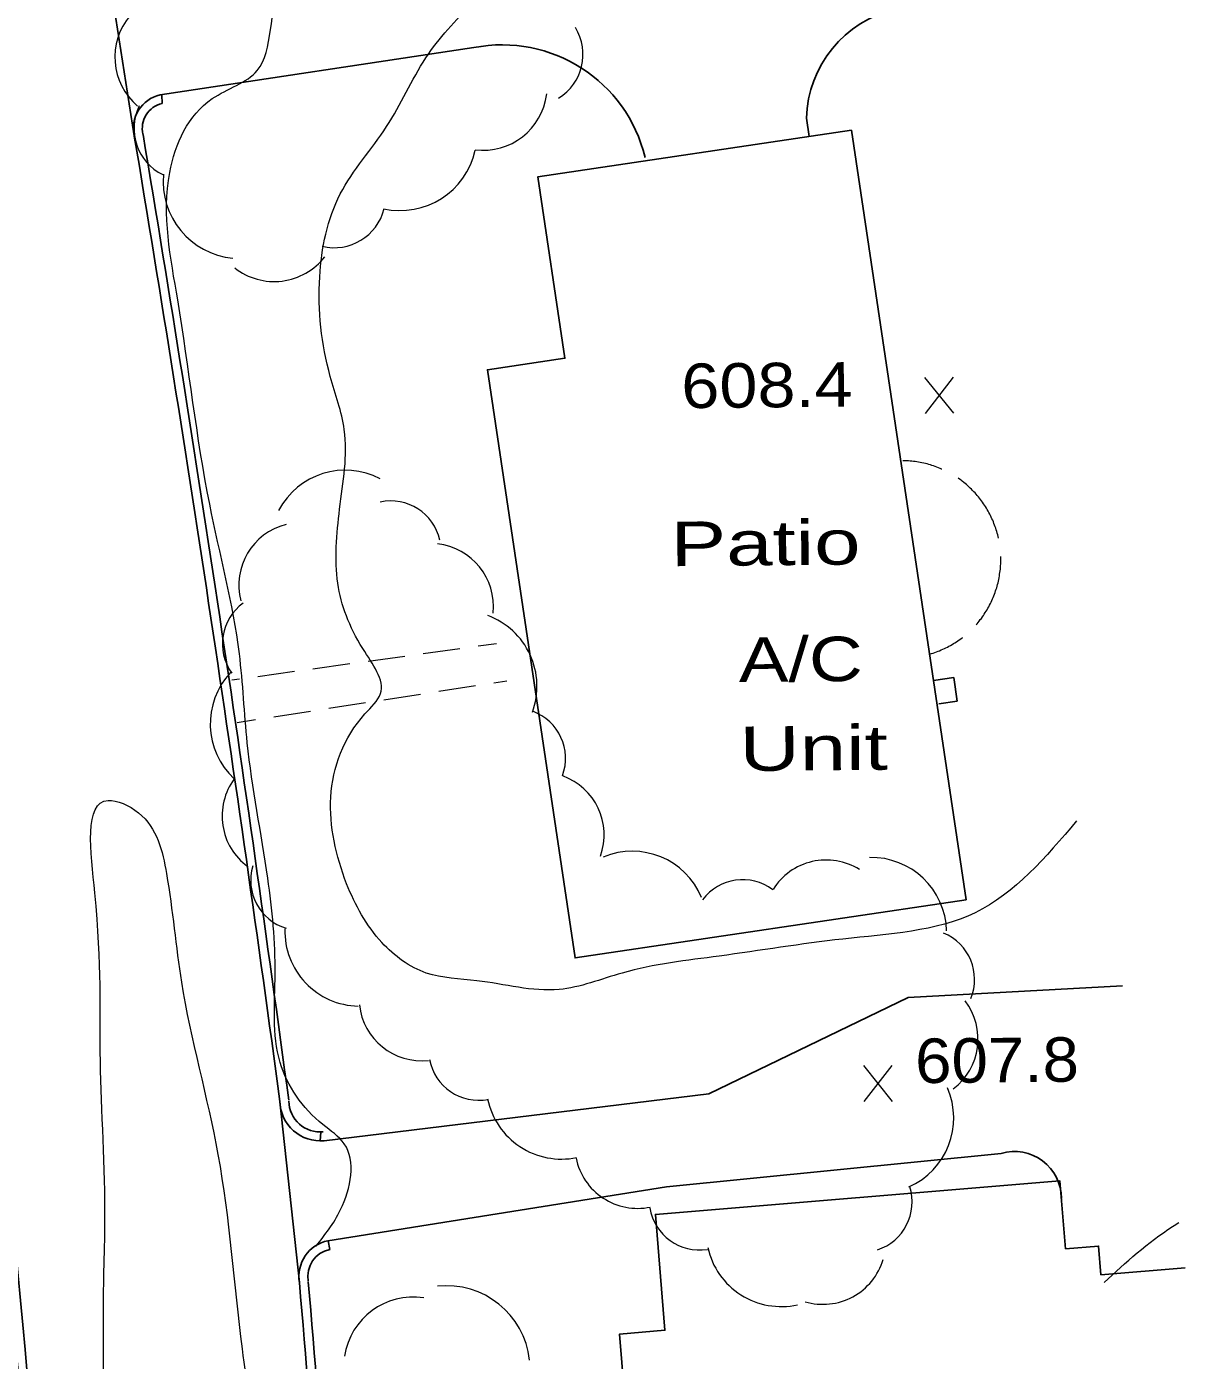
# Model space of a CAD drawing. Extents: x 2361708 to 2370558, y 6977955 to 6991887.
# Drawn here: x 2370378 to 2370503, y 6990964.8 to 6991108.6 of the extents above; entities that cross this region are included whole.
import ezdxf

# ---------------------------------------------------------------- set-up
doc = ezdxf.new("R2010")
doc.units = 0
doc.header["$LTSCALE"] = 1.9
for name, color, linetype, lineweight in [('11', 7, 'Continuous', 25), ('13', 7, 'Continuous', 13), ('14', 7, 'Continuous', 13), ('2', 7, 'Continuous', 25), ('20', 7, 'Continuous', 25), ('23', 7, 'Continuous', 25), ('29', 7, 'Continuous', 13), ('31', 7, 'Continuous', 13), ('35', 7, 'Continuous', 13)]:
    doc.layers.add(name, color=color, linetype=linetype, lineweight=lineweight)

msp = doc.modelspace()

# ---------------------------------------------------------------- linework, layer by layer
at = {"layer": '11'}
msp.add_lwpolyline([(2370466.953, 6991097.483), (2370479.315, 6991014.457), (2370437.132, 6991008.175), (2370427.688, 6991071.628), (2370436.046, 6991072.868), (2370433.139, 6991092.461)], close=True, dxfattribs=at)
msp.add_lwpolyline([(2370502.954, 6990974.74), (2370493.85, 6990974.003), (2370493.601, 6990977.101), (2370490.033, 6990976.807), (2370489.423, 6990984.131), (2370445.796, 6990980.516), (2370446.835, 6990968.015), (2370441.939, 6990967.609), (2370444.801, 6990932.654), (2370449.688, 6990933.051), (2370450.832, 6990919.001)], dxfattribs=at)
at = {"layer": '13'}
for p, q in [((2370424.724, 6991041.528), (2370420.759, 6991040.98)), ((2370428.679, 6991042.066), (2370426.702, 6991041.797)), ((2370412.839, 6991039.895), (2370408.874, 6991039.347)), ((2370418.782, 6991040.712), (2370414.817, 6991040.164)), ((2370400.954, 6991038.252), (2370400.125, 6991038.134)), ((2370406.897, 6991039.068), (2370402.931, 6991038.521)), ((2370428.389, 6991037.873), (2370429.767, 6991038.086)), ((2370416.526, 6991036.04), (2370420.481, 6991036.648)), ((2370422.458, 6991036.956), (2370426.412, 6991037.564)), ((2370410.595, 6991035.123), (2370414.549, 6991035.731)), ((2370400.709, 6991033.589), (2370402.686, 6991033.898)), ((2370404.663, 6991034.207), (2370408.617, 6991034.814))]:
    msp.add_line(p, q, dxfattribs=at)
at = {"layer": '14'}
for points in [[(2370476.702, 6991060.904), (2370476.672, 6991060.924), (2370476.501, 6991060.992), (2370476.331, 6991061.06), (2370476.16, 6991061.129), (2370475.989, 6991061.197), (2370475.809, 6991061.255), (2370475.628, 6991061.314), (2370475.458, 6991061.372), (2370475.277, 6991061.42), (2370475.097, 6991061.469), (2370474.916, 6991061.517), (2370474.736, 6991061.555), (2370474.555, 6991061.594), (2370474.375, 6991061.632), (2370474.185, 6991061.67), (2370474.005, 6991061.698), (2370473.824, 6991061.717), (2370473.634, 6991061.745), (2370473.454, 6991061.763), (2370473.264, 6991061.781), (2370473.084, 6991061.789), (2370472.893, 6991061.808), (2370472.713, 6991061.806), (2370472.524, 6991061.814), (2370472.504, 6991061.814)], [(2370482.803, 6991053.452), (2370482.772, 6991053.631), (2370482.72, 6991053.811), (2370482.678, 6991053.99), (2370482.627, 6991054.17), (2370482.565, 6991054.349), (2370482.513, 6991054.529), (2370482.452, 6991054.698), (2370482.39, 6991054.878), (2370482.318, 6991055.047), (2370482.256, 6991055.226), (2370482.185, 6991055.396), (2370482.103, 6991055.565), (2370482.031, 6991055.734), (2370481.95, 6991055.904), (2370481.858, 6991056.063), (2370481.777, 6991056.232), (2370481.685, 6991056.391), (2370481.594, 6991056.55), (2370481.502, 6991056.709), (2370481.4, 6991056.869), (2370481.299, 6991057.027), (2370481.198, 6991057.176), (2370481.087, 6991057.335), (2370480.985, 6991057.485), (2370480.874, 6991057.634), (2370480.752, 6991057.783), (2370480.641, 6991057.921), (2370480.519, 6991058.07), (2370480.398, 6991058.209), (2370480.276, 6991058.348), (2370480.146, 6991058.477), (2370480.014, 6991058.616), (2370479.883, 6991058.744), (2370479.752, 6991058.873), (2370479.62, 6991059.002), (2370479.48, 6991059.13), (2370479.338, 6991059.249), (2370479.197, 6991059.368), (2370479.056, 6991059.486), (2370478.905, 6991059.605), (2370478.764, 6991059.714), (2370478.612, 6991059.822), (2370478.462, 6991059.931), (2370478.452, 6991059.941)], [(2370480.392, 6991044.128), (2370480.491, 6991044.239), (2370480.61, 6991044.38), (2370480.729, 6991044.522), (2370480.837, 6991044.673), (2370480.956, 6991044.814), (2370481.064, 6991044.965), (2370481.172, 6991045.125), (2370481.271, 6991045.277), (2370481.379, 6991045.428), (2370481.478, 6991045.589), (2370481.566, 6991045.749), (2370481.665, 6991045.911), (2370481.754, 6991046.071), (2370481.842, 6991046.232), (2370481.93, 6991046.403), (2370482.009, 6991046.564), (2370482.087, 6991046.734), (2370482.166, 6991046.905), (2370482.234, 6991047.076), (2370482.302, 6991047.247), (2370482.371, 6991047.417), (2370482.439, 6991047.598), (2370482.498, 6991047.768), (2370482.556, 6991047.949), (2370482.614, 6991048.12), (2370482.662, 6991048.3), (2370482.711, 6991048.48), (2370482.759, 6991048.661), (2370482.797, 6991048.841), (2370482.836, 6991049.021), (2370482.874, 6991049.202), (2370482.902, 6991049.392), (2370482.93, 6991049.573), (2370482.959, 6991049.753), (2370482.987, 6991049.943), (2370483.005, 6991050.123), (2370483.023, 6991050.314), (2370483.032, 6991050.494), (2370483.04, 6991050.684), (2370483.048, 6991050.864), (2370483.056, 6991051.054), (2370483.054, 6991051.244), (2370483.053, 6991051.424), (2370483.052, 6991051.474)], [(2370475.402, 6991040.951), (2370475.412, 6991040.961), (2370475.591, 6991041.012), (2370475.771, 6991041.064), (2370475.94, 6991041.125), (2370476.12, 6991041.187), (2370476.289, 6991041.259), (2370476.459, 6991041.32), (2370476.637, 6991041.402), (2370476.807, 6991041.474), (2370476.977, 6991041.555), (2370477.136, 6991041.627), (2370477.305, 6991041.719), (2370477.464, 6991041.8), (2370477.633, 6991041.892), (2370477.793, 6991041.983), (2370477.952, 6991042.085), (2370478.11, 6991042.176), (2370478.27, 6991042.278), (2370478.419, 6991042.379), (2370478.578, 6991042.491), (2370478.727, 6991042.602), (2370478.876, 6991042.714), (2370478.935, 6991042.764)]]:
    msp.add_lwpolyline(points, dxfattribs=at)
at = {"layer": '2'}
for p, q in [((2370386.911, 6991114.112), (2370389.596, 6991096.857)), ((2370426.217, 6991106.385), (2370392.384, 6991101.283)), ((2370392.593, 6991100.345), (2370392.564, 6991101.305)), ((2370462.081, 6991098.777), (2370462.38, 6991096.799)), ((2370405.308, 6990992.711), (2370407.404, 6990973.16)), ((2370409.729, 6990989.403), (2370409.659, 6990988.442)), ((2370410.68, 6990976.741), (2370410.501, 6990977.68))]:
    msp.add_line(p, q, dxfattribs=at)
for points in [[(2370410.078, 6990988.466), (2370451.582, 6990993.512), (2370473.055, 6991003.896), (2370496.164, 6991005.187)], [(2370410.481, 6990977.679), (2370447.017, 6990983.507), (2370483.105, 6990987.091)]]:
    msp.add_lwpolyline(points, dxfattribs=at)
for centre, radius, start, end in [((2370896.238, 6989041.516), 2190.296, 101.65801, 109.36994), ((2370474.604, 6991098.373), 12.529, 103.45351, 178.15498), ((2370429.271, 6991090.822), 15.86, 13.54825, 101.10436), ((2370393.203, 6991097.68), 3.695, 102.81242, 193.20101), ((2370393.203, 6991097.68), 2.735, 102.81242, 193.20101), ((2367083.436, 6990545.028), 3351.903, 7.67541, 9.47548), ((2367083.436, 6990545.028), 3352.863, 7.67541, 9.47548), ((2369129.002, 6990854.222), 1252.85, 2.32347, 10.08365), ((2369129.002, 6990854.222), 1253.81, 2.32347, 10.08365), ((2370409.658, 6990992.798), 4.351, 181.14701, 275.54147), ((2370409.658, 6990992.798), 3.391, 181.14701, 275.54147), ((2370484.526, 6990982.219), 5.075, 0.15343, 106.25828), ((2370411.308, 6990973.81), 3.957, 102.0636, 189.45353), ((2370411.308, 6990973.81), 2.997, 102.0636, 189.45353), ((2368744.704, 6990826.75), 1669.134, 1.65925, 5.03225), ((2368744.704, 6990826.75), 1670.094, 1.65925, 5.03225)]:
    msp.add_arc(centre, radius, start, end, dxfattribs=at)
at = {"layer": '23'}
msp.add_line((2370476.353, 6991035.599), (2370478.34, 6991035.878), dxfattribs=at)
msp.add_lwpolyline([(2370478.34, 6991035.878), (2370477.976, 6991038.425), (2370475.809, 6991038.114)], dxfattribs=at)
at = {"layer": '29'}
for centre, radius, start, end in [((2370394.437, 6991105.363), 6.926, 139.69255, 229.69255), ((2370432.457, 6991105.641), 5.535, 301.63198, 31.63198), ((2370427.205, 6991102.234), 6.926, 262.91854, 352.91854), ((2370395.111, 6991097.656), 5.535, 153.91519, 243.91519), ((2370418.267, 6991097.114), 8.307, 257.52694, 347.52694), ((2370401.017, 6991091.94), 8.307, 174.55408, 264.55408), ((2370411.177, 6991090.334), 5.535, 256.1672, 346.1672), ((2370404.691, 6991088.077), 6.926, 232.04317, 322.04318), ((2370412.349, 6991052.679), 8.116, 62.25242, 152.25242), ((2370417.269, 6991052.081), 5.408, 12.34867, 102.34867), ((2370407.643, 6991048.389), 6.767, 104.35948, 194.35948), ((2370421.574, 6991046.117), 6.767, 353.79662, 83.79662), ((2370404.507, 6991042.065), 5.408, 125.6019, 215.6019), ((2370424.918, 6991037.496), 8.116, 339.75827, 69.75827), ((2370405.911, 6991033.431), 8.116, 136.93709, 226.93709), ((2370430.706, 6991029.712), 5.408, 339.72561, 69.72561), ((2370405.836, 6991023.495), 6.767, 143.74053, 233.74053), ((2370433.506, 6991021.46), 6.767, 340.1297, 70.1297), ((2370443.301, 6991011.573), 8.116, 22.66896, 112.66896), ((2370407.565, 6991016.55), 5.408, 163.02815, 253.02815), ((2370464.224, 6991011.979), 6.767, 57.983, 147.983), ((2370469.096, 6991010.901), 8.116, 1.43928, 91.43928), ((2370455.227, 6991011.214), 5.408, 53.19194, 143.19194), ((2370413.951, 6991011.093), 8.116, 178.50261, 268.50261), ((2370474.819, 6991005.871), 5.408, 337.50977, 67.50977), ((2370473.83, 6990999.44), 6.767, 307.30284, 37.30284), ((2370420.602, 6991003.853), 6.767, 186.21566, 276.21566), ((2370426.751, 6990998.231), 5.408, 190.74719, 280.74719), ((2370469.863, 6990990.904), 8.116, 293.72664, 23.72664), ((2370435.659, 6990994.6), 8.116, 191.61497, 281.61497), ((2370443.88, 6990987.934), 6.767, 191.61497, 281.61497), ((2370468.088, 6990981.844), 5.408, 287.86851, 17.86851), ((2370450.552, 6990982.081), 5.408, 189.14607, 279.14607), ((2370459.375, 6990978.691), 8.116, 192.54847, 282.54847), ((2370463.879, 6990977.584), 6.767, 253.4442, 343.4442), ((2370423.277, 6990963.809), 9.011, 6.32126, 96.32126), ((2370419.708, 6990964.095), 7.513, 81.50373, 171.50373)]:
    msp.add_arc(centre, radius, start, end, dxfattribs=at)
at = {"layer": '31'}
for p, q in [((2370477.995, 6991066.947), (2370474.878, 6991070.797)), ((2370474.915, 6991066.917), (2370477.958, 6991070.826)), ((2370471.391, 6990992.71), (2370468.274, 6990996.561)), ((2370468.311, 6990992.681), (2370471.354, 6990996.59))]:
    msp.add_line(p, q, dxfattribs=at)
at = {"layer": '35'}
for points in [[(2370409.207, 6990977.097), (2370411.849, 6990981.033), (2370412.252, 6990988.137), (2370409.932, 6990990.215), (2370405.328, 6990996.901), (2370404.787, 6991006.447), (2370403.998, 6991016.79), (2370401.789, 6991031.39), (2370400.938, 6991040.992), (2370397.734, 6991057.132), (2370394.285, 6991079.16), (2370393.433, 6991092.923), (2370398.008, 6991100.877), (2370402.869, 6991103.903), (2370404.297, 6991108.327), (2370403.896, 6991112.623), (2370401.33, 6991113.299), (2370396.248, 6991114.49), (2370391.724, 6991118.098), (2370389.97, 6991121.581), (2370389.139, 6991125.984), (2370391.377, 6991132.465), (2370395.615, 6991136.876), (2370402.654, 6991139.143), (2370409.3, 6991141.706), (2370419.519, 6991145.024), (2370430.826, 6991147.462), (2370438.446, 6991148.614), (2370450.258, 6991150.546), (2370461.27, 6991152.421)], [(2370491.234, 6991022.96), (2370480.288, 6991013.065), (2370466.014, 6991010.22), (2370452.691, 6991008.383), (2370442.208, 6991006.553), (2370435.414, 6991004.778), (2370426.555, 6991005.724), (2370421.097, 6991006.552), (2370416.315, 6991009.837), (2370412.505, 6991016.191), (2370410.805, 6991025.535), (2370414.48, 6991034.51), (2370416.16, 6991036.697), (2370414.253, 6991041.559), (2370411.556, 6991048.603), (2370411.75, 6991056.605), (2370412.249, 6991065.171), (2370410.743, 6991070.907), (2370409.601, 6991081.646), (2370411.817, 6991090.598), (2370416.817, 6991097.866), (2370421.047, 6991105.266), (2370426.081, 6991111.215), (2370430.271, 6991116.465), (2370431.438, 6991120.996), (2370432.101, 6991125.972), (2370439.063, 6991129.969), (2370446.717, 6991132.742), (2370457.104, 6991136.221), (2370464.676, 6991138.223)], [(2370382.089, 6990901.026), (2370383.642, 6990910.171), (2370385.554, 6990924.72), (2370386.271, 6990940.777), (2370386.349, 6990955.738), (2370386.331, 6990974.4), (2370386.44, 6990979.781), (2370385.946, 6990997.027), (2370385.343, 6991015.212), (2370386.778, 6991025.176), (2370390.061, 6991023.837), (2370393.074, 6991017.276), (2370394.685, 6991005.57), (2370398.622, 6990986.987), (2370401.222, 6990966.031), (2370404.865, 6990942.625), (2370406.916, 6990922.543), (2370409.156, 6990899.433), (2370411.616, 6990882.665), (2370412.545, 6990877.514)], [(2370494.198, 6990973.166), (2370501.571, 6990979.207), (2370502.267, 6990979.643)]]:
    msp.add_spline(points, degree=3, dxfattribs=at)

# ---------------------------------------------------------------- texts
at = {"layer": '14', "width": 1.4}
msp.add_text('Patio', height=4.8, rotation=0.545, dxfattribs=at).set_placement((2370447.46, 6991050.435))
at = {"layer": '20'}
for s, width, p in [('A/C', 1.25, (2370454.81, 6991037.935)), ('Unit', 1.4, (2370454.901, 6991028.335))]:
    msp.add_text(s, height=4.8, rotation=0.545, dxfattribs=dict(at, width=width)).set_placement(p)
at = {"layer": '31'}
for s, width, p in [('608.4', 1.15, (2370448.618, 6991067.487)), ('607.8', 1.1, (2370473.833, 6990994.673))]:
    msp.add_text(s, height=4.8, rotation=0.545, dxfattribs=dict(at, width=width)).set_placement(p)

doc.saveas('drawing.dxf')
